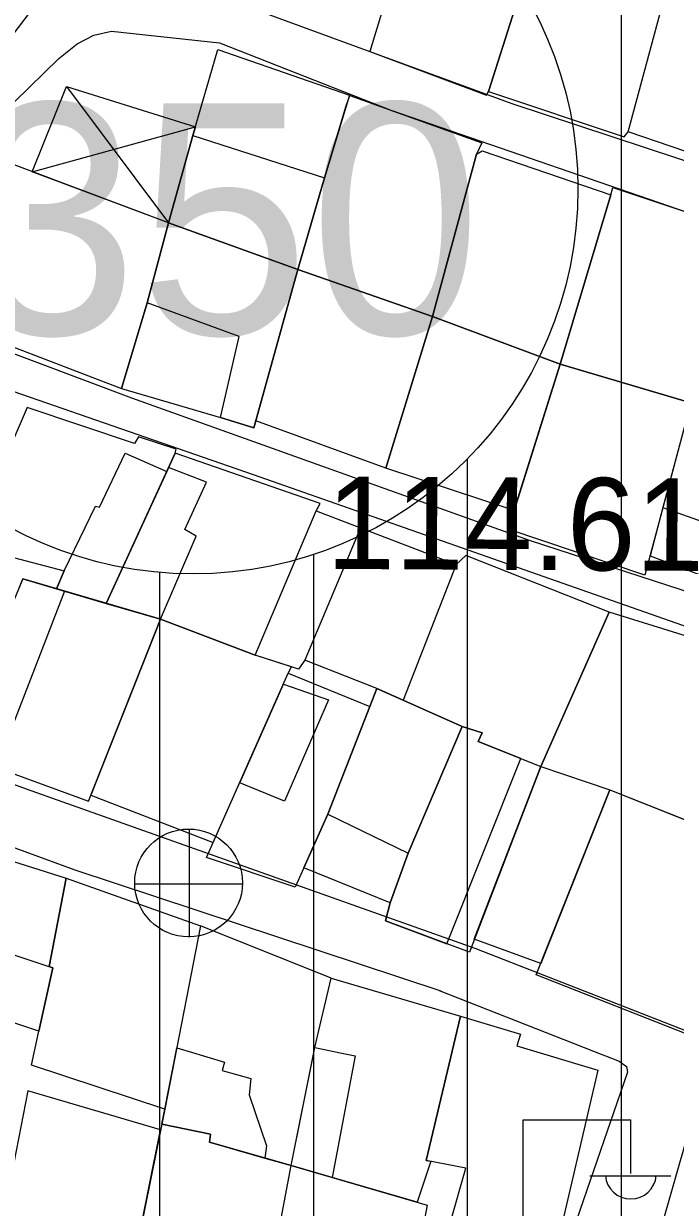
# Model space of a CAD drawing. Extents: x 417997 to 421451, y 4451742 to 4455216.
# Drawn here: x 420506.4 to 420548.8, y 4453024.5 to 4453101.3 of the extents above; entities that cross this region are included whole.
import ezdxf

# ---------------------------------------------------------------- set-up
doc = ezdxf.new("R2010")
doc.units = 0
for name, color, linetype in [('B_Mesken', 7, 'Continuous'), ('B_Sundurma', 7, 'Continuous'), ('B_Teras', 7, 'Continuous'), ('S_Elektrik_Diregi', 7, 'Continuous'), ('S_Rogar_Kapagi', 7, 'Continuous'), ('SM_DAIRE', 7, 'Continuous'), ('SM_TAKS', 7, 'Continuous'), ('TR_ORTAYOGUNKONUT', 7, 'Continuous'), ('Y_Yol_Kotu', 7, 'Continuous'), ('Yol_Sose', 7, 'Continuous')]:
    doc.layers.add(name, color=color, linetype=linetype)

msp = doc.modelspace()

# ---------------------------------------------------------------- linework, layer by layer
at = {"layer": 'B_Mesken'}
for points in [[(420528.936, 4453099.519), (420536.514, 4453096.673), (420536.651, 4453096.93), (420540.065, 4453107.668), (420532.233, 4453110.331)], [(420548.462, 4453104.526), (420540.065, 4453107.668), (420536.651, 4453096.93), (420545.466, 4453093.981), (420545.722, 4453094.31)], [(420556.983, 4453101.665), (420554.095, 4453091.451), (420545.722, 4453094.31), (420548.462, 4453104.526)], [(420517.436, 4453094.071), (420519.07, 4453099.657), (420527.62, 4453096.685), (420525.985, 4453091.306), (420524.27, 4453085.356), (420515.857, 4453088.387)], [(420527.406, 4453095.981), (420527.629, 4453096.655), (420536.208, 4453093.591), (420535.86, 4453092.853), (420533.006, 4453082.319), (420524.27, 4453085.356), (420525.985, 4453091.306)], [(420515.857, 4453088.387), (420503.615, 4453092.971), (420498.161, 4453083.241), (420512.795, 4453077.624), (420514.468, 4453083.194)], [(420535.86, 4453092.853), (420536.241, 4453093.075), (420544.598, 4453090.218), (420541.304, 4453079.206), (420533.006, 4453082.319)], [(420544.598, 4453090.218), (420544.717, 4453090.691), (420553.167, 4453087.864), (420552.926, 4453087.144), (420549.796, 4453076.707), (420541.304, 4453079.206)], [(420514.468, 4453083.194), (420512.795, 4453077.624), (420519.239, 4453075.754), (420521.404, 4453075.077), (420524.27, 4453085.356), (420515.857, 4453088.387)], [(420533.006, 4453082.319), (420529.978, 4453072.465), (420521.532, 4453075.535), (420524.27, 4453085.356)], [(420538.312, 4453069.722), (420529.978, 4453072.465), (420533.006, 4453082.319), (420541.304, 4453079.206)], [(420537.923, 4453068.49), (420541.304, 4453079.206), (420549.796, 4453076.707), (420546.809, 4453065.523)], [(420556.078, 4453065.79), (420558.309, 4453073.463), (420558.373, 4453073.684), (420549.796, 4453076.707), (420547.978, 4453069.902), (420547.141, 4453066.767), (420555.417, 4453063.627), (420556.078, 4453065.79)], [(420516.288, 4453073.425), (420516.358, 4453073.696), (420513.916, 4453074.506), (420513.654, 4453074.052), (420506.677, 4453076.394), (420502.799, 4453067.434), (420509.086, 4453065.8), (420508.591, 4453064.624), (420511.813, 4453063.68)], [(420525.457, 4453069.69), (420525.721, 4453070.171), (420516.288, 4453073.425), (420511.813, 4453063.68), (420515.332, 4453062.649), (420521.483, 4453060.324)], [(420525.457, 4453069.69), (420534.547, 4453066.202), (420531.111, 4453057.387), (420529.397, 4453058.152), (420524.707, 4453060.003), (420524.303, 4453059.417), (420521.483, 4453060.324)], [(420544.478, 4453063.101), (420535.174, 4453066.78), (420534.547, 4453066.202), (420531.111, 4453057.387), (420534.942, 4453055.678), (420536.235, 4453055.268), (420535.98, 4453054.712), (420540.056, 4453053.087)], [(420515.332, 4453062.649), (420506.398, 4453065.267), (420501.724, 4453054.106), (420510.659, 4453050.843)], [(420554.046, 4453060.145), (420544.478, 4453063.101), (420540.056, 4453053.087), (420544.534, 4453051.565), (420549.538, 4453049.586)], [(420510.808, 4453051.219), (420518.755, 4453048.149), (420523.642, 4453059.142), (420523.846, 4453059.564), (420521.483, 4453060.324), (420515.332, 4453062.649)], [(420526.204, 4453049.989), (420524.088, 4453045.244), (420518.322, 4453047.175), (420523.642, 4453059.142), (420528.936, 4453056.974)], [(420531.437, 4453047.453), (420530.264, 4453044.235), (420524.652, 4453046.51), (420526.204, 4453049.989), (420528.936, 4453056.974), (420529.397, 4453058.152), (420534.942, 4453055.678)], [(420534.942, 4453055.678), (420536.235, 4453055.268), (420535.98, 4453054.712), (420540.056, 4453053.087), (420535.405, 4453041.038), (420529.955, 4453043.058), (420530.264, 4453044.235), (420531.437, 4453047.453)], [(420540.038, 4453040.288), (420535.725, 4453041.867), (420540.056, 4453053.087), (420544.534, 4453051.565)], [(420544.534, 4453051.565), (420555.73, 4453047.139), (420550.196, 4453035.456), (420539.749, 4453039.564)], [(420499.282, 4453040.274), (420500.843, 4453048.251), (420505.156, 4453046.864), (420505.318, 4453047.08), (420509.213, 4453045.834), (420508.105, 4453040.091), (420508.344, 4453040.012), (420507.426, 4453035.912), (420504.307, 4453036.944), (420503.397, 4453034.243), (420497.882, 4453035.952), (420499.109, 4453040.315)], [(420509.213, 4453045.834), (420517.93, 4453042.75), (420515.627, 4453030.827), (420506.965, 4453033.686), (420507.426, 4453035.912), (420508.344, 4453040.012), (420508.105, 4453040.091)], [(420526.417, 4453039.354), (420517.93, 4453042.75), (420515.627, 4453030.827), (420515.421, 4453029.868), (420518.596, 4453029.217), (420518.527, 4453028.686), (420522.111, 4453027.662), (420523.82, 4453027.173), (420525.361, 4453034.835)], [(420525.361, 4453034.835), (420526.417, 4453039.354), (420534.835, 4453036.88), (420532.595, 4453027.512), (420532.91, 4453027.451), (420532.004, 4453024.795), (420526.488, 4453026.398), (420523.82, 4453027.173)], [(420534.835, 4453036.88), (420538.728, 4453035.717), (420538.48, 4453034.942), (420543.755, 4453033.36), (420540.921, 4453021.209), (420534.201, 4453023.594), (420535.164, 4453027.012), (420532.595, 4453027.512)], [(420515.345, 4453029.492), (420506.716, 4453032.031), (420504.42, 4453020.342), (420512.999, 4453017.871)], [(420523.82, 4453027.173), (420518.527, 4453028.686), (420518.596, 4453029.217), (420515.421, 4453029.868), (420512.873, 4453017.245), (420521.472, 4453014.658)], [(420523.82, 4453027.173), (420532.666, 4453024.603), (420530.276, 4453012.058), (420521.472, 4453014.658)]]:
    msp.add_lwpolyline(points, close=True, dxfattribs=at)
at = {"layer": 'B_Sundurma'}
for p, q in [((420509.234, 4453097.239), (420515.857, 4453088.387)), ((420506.994, 4453091.706), (420517.601, 4453094.633))]:
    msp.add_line(p, q, dxfattribs=at)
msp.add_lwpolyline([(420506.994, 4453091.706), (420509.234, 4453097.239), (420517.601, 4453094.633), (420517.436, 4453094.071), (420515.857, 4453088.387)], close=True, dxfattribs=at)
at = {"layer": 'B_Teras'}
for points in [[(420515.857, 4453088.387), (420517.436, 4453094.071), (420525.985, 4453091.306), (420524.27, 4453085.356)], [(420515.857, 4453088.387), (420524.27, 4453085.356), (420521.404, 4453075.077), (420519.239, 4453075.754), (420520.451, 4453081.018), (420514.468, 4453083.194)], [(420547.978, 4453069.902), (420553.447, 4453067.966), (420552.984, 4453066.727), (420556.078, 4453065.79), (420558.373, 4453073.684), (420549.796, 4453076.707)], [(420508.591, 4453064.624), (420509.086, 4453065.8), (420511.121, 4453069.987), (420511.365, 4453069.93), (420513.047, 4453073.441), (420515.75, 4453072.253), (420511.813, 4453063.68)], [(420515.332, 4453062.649), (420517.646, 4453068.05), (420516.914, 4453068.473), (420518.328, 4453071.546), (420515.863, 4453072.5), (420511.813, 4453063.68)], [(420525.457, 4453069.69), (420528.338, 4453068.585), (420524.707, 4453060.003), (420524.303, 4453059.417), (420523.846, 4453059.564), (420521.483, 4453060.324)], [(420506.398, 4453065.267), (420508.591, 4453064.624), (420509.1, 4453064.475), (420504.944, 4453053.714), (420501.978, 4453054.713), (420506.088, 4453064.526)], [(420523.326, 4453058.431), (420526.252, 4453057.425), (420523.387, 4453050.843), (420520.482, 4453052.033)], [(420526.204, 4453049.989), (420531.437, 4453047.453), (420534.942, 4453055.678), (420529.397, 4453058.152)], [(420530.264, 4453044.235), (420529.955, 4453043.058), (420533.937, 4453041.582), (420533.937, 4453041.582), (420538.751, 4453053.607), (420535.98, 4453054.712), (420536.235, 4453055.268), (420534.942, 4453055.678), (420531.437, 4453047.453), (420530.264, 4453044.235)], [(420501.792, 4453034.74), (420497.882, 4453035.952), (420499.109, 4453040.315), (420503.843, 4453039.198), (420504.352, 4453041.335), (420508.344, 4453040.012), (420507.426, 4453035.912), (420504.307, 4453036.944), (420503.558, 4453034.721), (420503.397, 4453034.243)], [(420517.21, 4453034.578), (420519.493, 4453033.885), (420519.343, 4453033.356), (420521.211, 4453032.829), (420521.1, 4453031.761), (420522.234, 4453028.447), (420522.111, 4453027.662), (420518.527, 4453028.686), (420518.596, 4453029.217), (420515.421, 4453029.868), (420515.627, 4453030.827), (420516.353, 4453034.587), (420516.399, 4453034.824)], [(420525.361, 4453034.835), (420527.122, 4453034.473), (420527.982, 4453034.297), (420526.488, 4453026.398), (420523.82, 4453027.173), (420525.292, 4453034.493)]]:
    msp.add_lwpolyline(points, close=True, dxfattribs=at)
at = {"layer": 'S_Elektrik_Diregi'}
for p, q in [((420538.892, 4453012.651), (420538.892, 4453030.151)), ((420538.892, 4453030.151), (420545.892, 4453030.151)), ((420545.892, 4453026.651), (420545.892, 4453030.151)), ((420543.232, 4453026.511), (420548.482, 4453026.511))]:
    msp.add_line(p, q, dxfattribs=at)
msp.add_arc((420545.893, 4453026.664), 1.658, 184.83843, 355.14641, dxfattribs=at)
at = {"layer": 'S_Rogar_Kapagi'}
for p, q in [((420517.216, 4453041.998), (420517.216, 4453048.998)), ((420513.646, 4453045.463), (420520.646, 4453045.463))]:
    msp.add_line(p, q, dxfattribs=at)
msp.add_circle((420517.162, 4453045.527), 3.5, dxfattribs=at)
at = {"layer": 'SM_DAIRE'}
msp.add_circle((420517.455, 4453090.595), 25, dxfattribs=at)
msp.add_circle((420517.455, 4453090.595), 25, dxfattribs=at)
at = {"layer": 'TR_ORTAYOGUNKONUT'}
for p, q in [((420545.289, 4452950.24), (420545.289, 4453192.83)), ((420545.289, 4452950.24), (420545.289, 4453192.83)), ((420535.289, 4452950.854), (420535.289, 4453073.074)), ((420535.289, 4452950.854), (420535.289, 4453073.074)), ((420525.289, 4452951.467), (420525.289, 4453066.854)), ((420525.289, 4452951.467), (420525.289, 4453066.854)), ((420515.289, 4452952.08), (420515.289, 4453065.689)), ((420515.289, 4452952.08), (420515.289, 4453065.689))]:
    msp.add_line(p, q, dxfattribs=at)
at = {"layer": 'Yol_Sose'}
for points in [[(420526.609, 4453123.665), (420526.948, 4453124.109), (420527.227, 4453124.295), (420544.156, 4453119.308), (420562.636, 4453112.475), (420576.741, 4453106.987), (420577.031, 4453106.767), (420576.984, 4453105.756), (420575.469, 4453096.421), (420573.292, 4453085.512), (420572.786, 4453085.172), (420572.267, 4453085.197), (420564.179, 4453087.55), (420538.176, 4453096.126), (420514.243, 4453104.911), (420514.232, 4453105.627), (420522.873, 4453118.081)], [(420513.633, 4453111.02), (420494.818, 4453086.3), (420494.597, 4453085.983), (420494.32, 4453085.191), (420494.253, 4453084.298), (420494.97, 4453082.074), (420495.902, 4453081.315), (420498.736, 4453079.885), (420521.357, 4453072.055), (420564.797, 4453056.812), (420565.101, 4453056.584), (420565.315, 4453056.334), (420565.456, 4453055.874), (420563.108, 4453050.865), (420562.691, 4453050.439), (420562.294, 4453050.113), (420558.691, 4453048.083)], [(420513.475, 4453077.005), (420497.849, 4453082.877), (420497.659, 4453083.092), (420497.593, 4453083.346), (420502.81, 4453092.606), (420505.842, 4453096.241), (420508.723, 4453099.055), (420509.915, 4453100.021), (420511.001, 4453100.575), (420512.158, 4453100.841), (420519.173, 4453100.088), (420530.306, 4453095.71), (420551.551, 4453088.401), (420571.529, 4453081.252), (420571.992, 4453080.98), (420572.131, 4453080.587), (420572.273, 4453079.355), (420570.572, 4453069.62)], [(420570.572, 4453069.62), (420568.569, 4453059.822), (420568.282, 4453059.53), (420567.873, 4453059.359), (420567.149, 4453059.33), (420556.353, 4453062.221), (420539.383, 4453067.752), (420513.475, 4453077.005)], [(420535.772, 4453041.28), (420506.641, 4453051.624), (420477.973, 4453062.137), (420477.675, 4453062.122), (420477.212, 4453061.699), (420473.587, 4453048.423)], [(420533.572, 4453038.503), (420509.793, 4453046.351), (420481.124, 4453056.864), (420480.827, 4453056.849), (420480.363, 4453056.426), (420477.716, 4453046.732)], [(420558.691, 4453048.083), (420555.237, 4453044.609), (420553.785, 4453042.722), (420550.76, 4453036.48), (420550.696, 4453036.257), (420550.471, 4453035.535), (420535.772, 4453041.28)], [(420533.445, 4453038.553), (420544.078, 4453034.358)], [(420544.243, 4453034.293), (420545.144, 4453033.964), (420545.606, 4453033.598), (420545.681, 4453033.243), (420542.37, 4453023.631), (420539.829, 4453015.089), (420538.518, 4453010.643), (420538.377, 4453010.397), (420537.913, 4453010.16), (420537.542, 4453010.124), (420529.632, 4453012.338), (420515.388, 4453016.509), (420502.178, 4453020.791), (420486.654, 4453024.938), (420475.205, 4453028.846)], [(420544.078, 4453034.358), (420544.243, 4453034.293)], [(420546.49, 4453018.347), (420550.061, 4453030.741), (420550.7, 4453031.56), (420551.685, 4453031.734), (420553.937, 4453031.596), (420573.646, 4453026.479), (420577.69, 4453025.509), (420578.609, 4453025.155), (420578.901, 4453024.653), (420578.967, 4453023.642)]]:
    msp.add_lwpolyline(points, dxfattribs=at)

# ---------------------------------------------------------------- texts
at = {"layer": 'SM_TAKS'}
msp.add_text('350', height=15, dxfattribs=at).set_placement((420502.714, 4453081.151))
msp.add_text('350', height=15, dxfattribs=at).set_placement((420502.714, 4453081.151))
at = {"layer": 'Y_Yol_Kotu'}
msp.add_text('114.61 ', height=6, rotation=359.68612, dxfattribs=at).set_placement((420526.104, 4453065.922))

doc.saveas('drawing.dxf')
